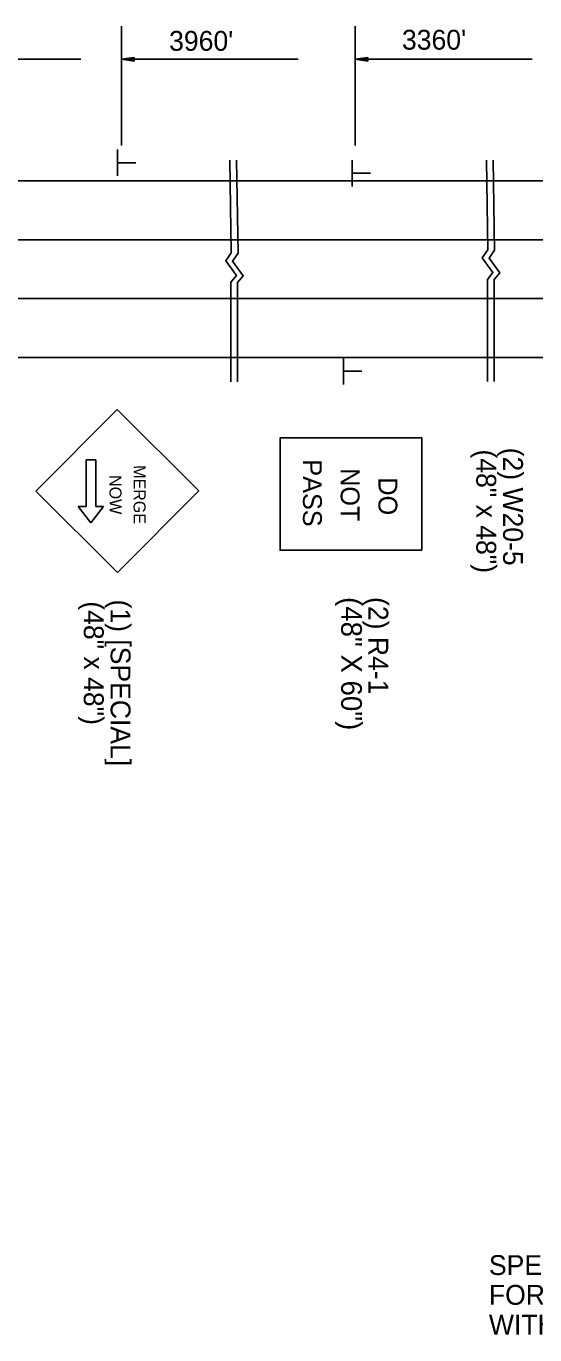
# Model space of a CAD drawing. Extents: x -100 to 745, y -1581 to -107.
# Drawn here: x 211.47 to 226.48, y -439.07 to -400.42 of the extents above; entities that cross this region are included whole.
import ezdxf

# ---------------------------------------------------------------- set-up
doc = ezdxf.new("R2010")
doc.units = 0
doc.layers.add('Default', color=7, linetype='Continuous')

msp = doc.modelspace()

# ---------------------------------------------------------------- linework, layer by layer
at = {"layer": 'Default'}
for p, q in [((214.279, -400.419), (214.279, -403.94)), ((221.18, -400.419), (221.18, -403.94)), ((207.863, -401.398), (213.082, -401.398)), ((214.654, -401.342), (214.279, -401.398)), ((214.279, -401.398), (219.498, -401.398)), ((214.654, -401.455), (214.279, -401.398)), ((214.654, -401.351), (214.342, -401.398)), ((214.654, -401.445), (214.342, -401.398)), ((214.654, -401.361), (214.406, -401.398)), ((214.654, -401.436), (214.406, -401.398)), ((214.654, -401.37), (214.469, -401.398)), ((214.654, -401.426), (214.469, -401.398)), ((214.654, -401.38), (214.532, -401.398)), ((214.654, -401.417), (214.532, -401.398)), ((214.654, -401.39), (214.595, -401.398)), ((214.654, -401.407), (214.595, -401.398)), ((214.654, -401.455), (214.654, -401.342)), ((221.555, -401.342), (221.18, -401.398)), ((221.18, -401.398), (226.398, -401.398)), ((221.555, -401.455), (221.18, -401.398)), ((221.555, -401.351), (221.242, -401.398)), ((221.555, -401.445), (221.242, -401.398)), ((221.555, -401.361), (221.307, -401.398)), ((221.555, -401.436), (221.307, -401.398)), ((221.555, -401.37), (221.369, -401.398)), ((221.555, -401.426), (221.369, -401.398)), ((221.555, -401.38), (221.433, -401.398)), ((221.555, -401.417), (221.433, -401.398)), ((221.555, -401.39), (221.495, -401.398)), ((221.555, -401.407), (221.495, -401.398)), ((221.555, -401.455), (221.555, -401.342)), ((214.164, -404.84), (214.164, -404.058)), ((214.176, -404.451), (214.71, -404.451)), ((221.089, -405.154), (221.089, -404.372)), ((210.084, -404.99), (216.984, -404.99)), ((216.984, -404.99), (224.378, -404.99)), ((221.1, -404.765), (221.634, -404.765)), ((224.378, -404.99), (230.575, -404.99)), ((210.084, -406.729), (216.984, -406.729)), ((216.984, -406.729), (224.424, -406.729)), ((224.424, -406.729), (230.542, -406.729)), ((210.084, -408.467), (216.984, -408.467)), ((216.984, -408.467), (224.424, -408.467)), ((224.424, -408.467), (230.542, -408.467)), ((210.084, -410.206), (216.984, -410.206)), ((216.984, -410.206), (224.47, -410.206)), ((220.831, -410.998), (220.831, -410.215)), ((224.47, -410.206), (230.508, -410.206)), ((220.842, -410.609), (221.377, -410.609)), ((211.757, -414.152), (214.158, -411.742)), ((216.566, -414.144), (214.158, -411.742)), ((213.523, -413.223), (213.242, -413.223)), ((213.242, -413.223), (213.242, -414.602)), ((213.523, -414.602), (213.523, -413.223)), ((214.167, -416.554), (211.757, -414.152)), ((214.167, -416.554), (216.566, -414.144)), ((213.242, -414.602), (213.007, -414.602)), ((213.007, -414.602), (213.382, -415.089)), ((213.382, -415.089), (213.757, -414.602)), ((213.757, -414.602), (213.523, -414.602))]:
    msp.add_line(p, q, dxfattribs=at)
for points in [[(217.479, -404.379), (217.521, -407.11), (217.359, -407.352), (217.675, -407.785), (217.508, -407.985), (217.508, -410.921)], [(217.679, -404.379), (217.721, -407.119), (217.558, -407.36), (217.875, -407.793), (217.708, -407.993), (217.708, -410.921)], [(225.049, -404.379), (225.089, -407.024), (224.927, -407.265), (225.243, -407.698), (225.076, -407.898), (225.076, -410.917)], [(225.248, -404.379), (225.289, -407.032), (225.126, -407.274), (225.443, -407.706), (225.276, -407.906), (225.276, -410.917)]]:
    msp.add_lwpolyline(points, dxfattribs=at)
msp.add_lwpolyline([(223.145, -415.9), (218.963, -415.9), (218.963, -412.582), (223.145, -412.582)], close=True, dxfattribs=at)

# ---------------------------------------------------------------- texts
for s, p in [("3960'", (215.688, -401.146)), ("3360'", (222.557, -401.113)), ('SPEED LIMIT SIGNS ARE ALSO PROVIDED', (225.122, -437.305)), ('FOR PLACEMENT PAST ENTRANCE RAMPS ', (225.122, -438.184)), ('WITHIN THE WORK ZONE.', (225.122, -439.063))]:
    msp.add_text(s, height=0.5862, dxfattribs=at).set_placement(p)
for s, height, rotation, p in [('(48" x 48")', 0.5862, 270, (224.751, -412.922)), ('(2) W20-5', 0.5862, 270, (225.541, -412.869)), ('MERGE', 0.3544, 270.1004, (214.638, -413.386)), ('PASS', 0.5566, 270, (219.637, -413.215)), ('NOT', 0.5566, 270, (220.75, -413.474)), ('NOW', 0.3543, 270.1003, (213.929, -413.679)), ('DO', 0.5566, 270, (221.864, -413.746)), ('(1) [SPECIAL]', 0.5862, 270, (213.963, -417.354)), ('(48" X 60")', 0.61, 270, (220.765, -417.281)), ('(2) R4-1', 0.5862, 270, (221.567, -417.281)), ('(48" x 48")', 0.5862, 270, (213.173, -417.407))]:
    msp.add_text(s, height=height, rotation=rotation, dxfattribs=at).set_placement(p)

doc.saveas('drawing.dxf')
